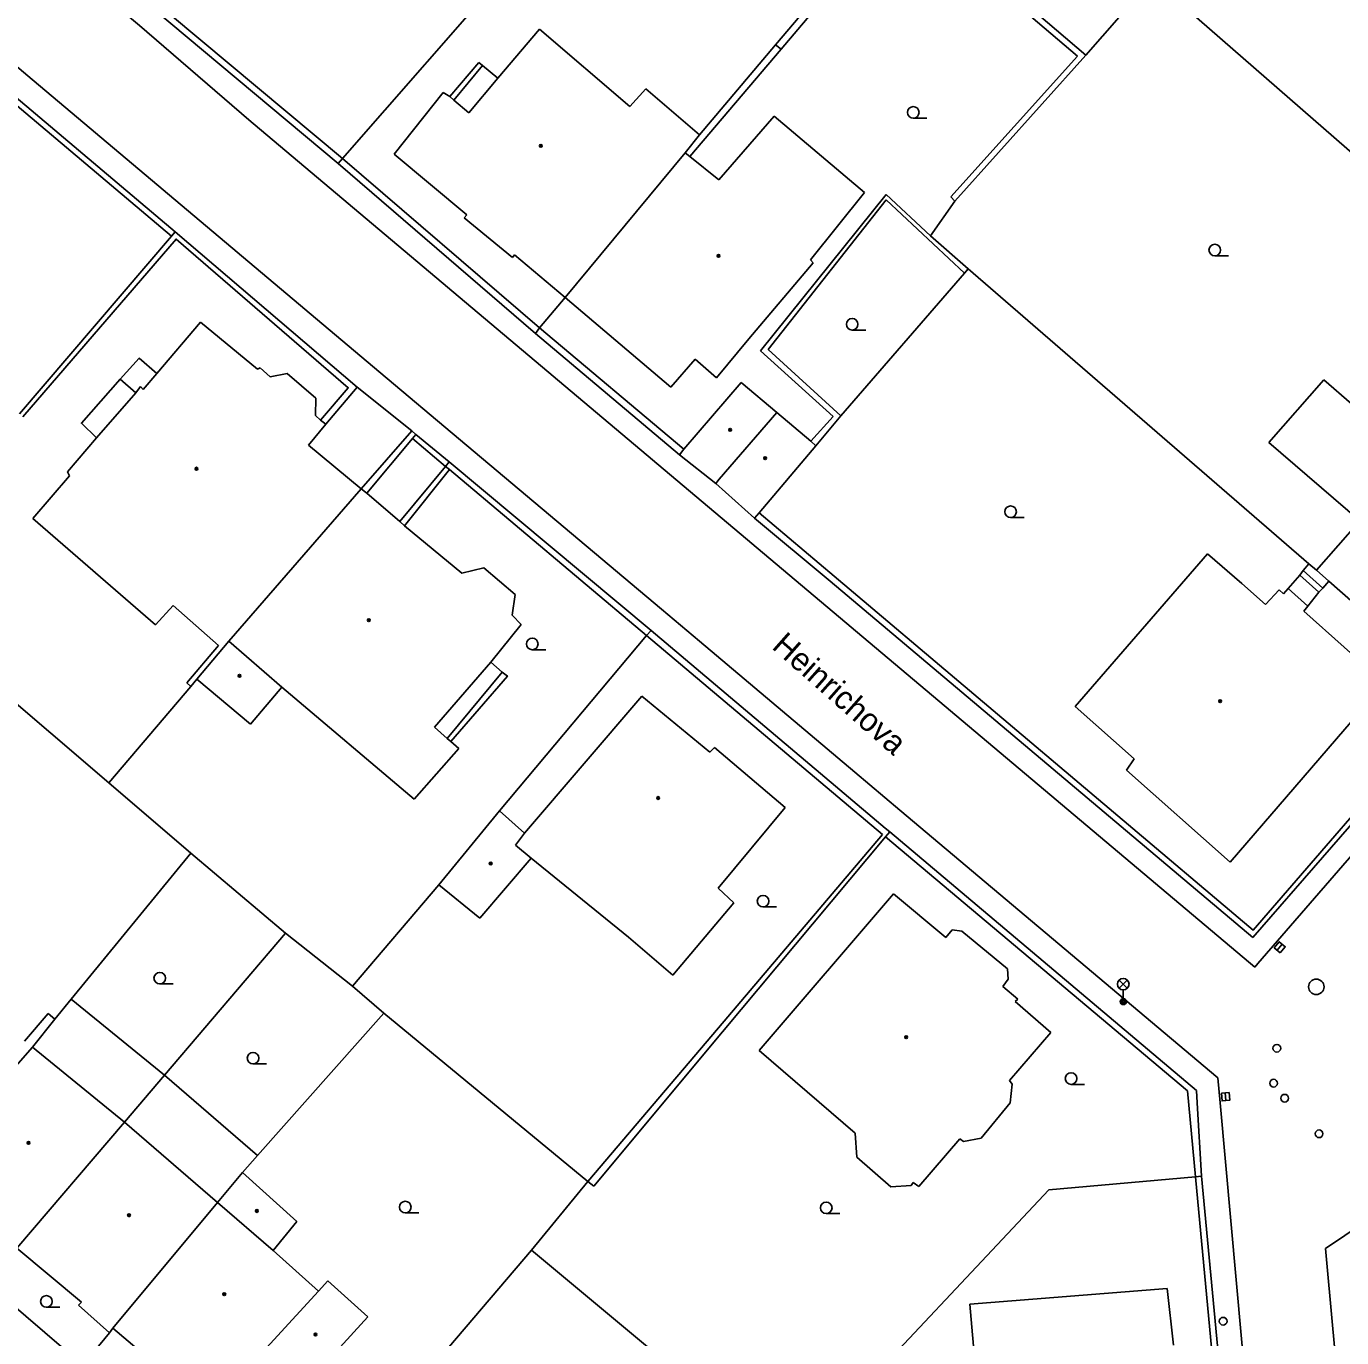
# Model space of a CAD drawing. Extents: x -600309 to -598967, y -1161267 to -1160292.
# Drawn here: x -599601 to -599515.9, y -1160430.9 to -1160346.1 of the extents above; entities that cross this region are included whole.
import ezdxf

# ---------------------------------------------------------------- set-up
doc = ezdxf.new("R2010")
doc.units = 0
for name, color, linetype in [('Level 10', 7, 'Continuous'), ('Level 11', 7, 'Continuous'), ('Level 27', 7, 'Continuous'), ('Level 28', 7, 'Continuous'), ('Level 33', 7, 'Continuous'), ('Level 36', 7, 'Continuous'), ('Level 39', 7, 'Continuous'), ('Level 49', 7, 'Continuous'), ('Level 5', 7, 'Continuous'), ('Level 51', 7, 'Continuous'), ('Level 7', 7, 'Continuous'), ('Level 8', 7, 'Continuous')]:
    doc.layers.add(name, color=color, linetype=linetype)

msp = doc.modelspace()

# ---------------------------------------------------------------- linework, layer by layer
at = {"layer": 'Level 10'}
for points in [[(-599445.15, -1160318.73), (-599446.03, -1160319.75), (-599467.26, -1160344.33), (-599477.61, -1160356.27), (-599481, -1160360.18), (-599484.94, -1160364.73), (-599489.27, -1160369.71), (-599492.72, -1160373.69), (-599495.41, -1160376.79), (-599504.74, -1160387.55), (-599521.36, -1160406.71), (-599521.57, -1160406.95)], [(-599618.2199, -1160325.36), (-599605.71, -1160335.98), (-599593.6599, -1160346.07), (-599586.6, -1160352.17), (-599521.57, -1160406.95)], [(-599547.41, -1160394.35), (-599557.46, -1160385.89), (-599559.92, -1160383.82), (-599572.5, -1160373.22), (-599578.59, -1160368.09), (-599600.88, -1160349.32), (-599610.2, -1160341.43), (-599622.77, -1160330.79)], [(-599544.51, -1160396.8), (-599547.41, -1160394.35)], [(-599523.95, -1160414.11), (-599544.51, -1160396.8)], [(-599523.95, -1160414.11), (-599523.8, -1160415.74), (-599516.58, -1160495.61)], [(-599512.07, -1160421.82), (-599517, -1160425.14)], [(-599509.6599, -1160505.14), (-599516.89, -1160426.34), (-599517, -1160425.14)]]:
    msp.add_lwpolyline(points, dxfattribs=at)
at = {"layer": 'Level 11'}
for points in [[(-599573.61, -1160350.6599), (-599571.7199, -1160348.4699)], [(-599571.49, -1160348.65), (-599573.35, -1160350.9)], [(-599571.7199, -1160348.4699), (-599571.49, -1160348.65)], [(-599571.49, -1160348.65), (-599570.49, -1160349.48)], [(-599594.9, -1160368.94), (-599593.69, -1160367.59), (-599592.55, -1160368.58)], [(-599596.43, -1160372.74), (-599597.4099, -1160371.79), (-599594.9, -1160368.94)], [(-599594.9, -1160368.94), (-599593.89, -1160369.82)], [(-599576.01, -1160372.77), (-599573.89, -1160374.58)], [(-599573.89, -1160374.58), (-599576.83, -1160378.14)], [(-599576.53, -1160378.43), (-599573.62, -1160374.78)], [(-599514.78, -1160378.11), (-599517.57, -1160381.3)], [(-599518.44, -1160381.31), (-599518.6599, -1160381.62)], [(-599518.07, -1160380.88), (-599518.44, -1160381.31)], [(-599518.44, -1160381.31), (-599517.1599, -1160382.46)], [(-599518.6599, -1160381.62), (-599519.4, -1160382.4699)], [(-599517.42, -1160382.7199), (-599518.6599, -1160381.62)], [(-599517.42, -1160382.7199), (-599517.1599, -1160382.46)], [(-599517.1599, -1160382.46), (-599516.78, -1160381.99)], [(-599518.13, -1160383.62), (-599517.42, -1160382.7199)], [(-599570.2199, -1160387.88), (-599570.94, -1160387.23)], [(-599573.78, -1160392.17), (-599570.2199, -1160387.88)], [(-599573.53, -1160392.36), (-599569.88, -1160388.14), (-599570.2199, -1160387.88)], [(-599592.05, -1160413.94), (-599598.08, -1160409.02)], [(-599586.03, -1160419.13), (-599592.05, -1160413.94)]]:
    msp.add_lwpolyline(points, dxfattribs=at)
at = {"layer": 'Level 27'}
for p, q in [((-599520.1107, -1160405.8615), (-599519.7893, -1160405.4785)), ((-599523.4718, -1160415.091), (-599523.4282, -1160415.589))]:
    msp.add_line(p, q, dxfattribs=at)
for points in [[(-599519.9192, -1160406.0222), (-599519.5978, -1160405.6392), (-599519.9808, -1160405.3178), (-599520.3022, -1160405.7008)], [(-599523.7209, -1160415.1128), (-599523.6772, -1160415.6109), (-599523.1791, -1160415.5672), (-599523.2228, -1160415.0691)]]:
    msp.add_lwpolyline(points, close=True, dxfattribs=at)
msp.add_circle((-599517.59, -1160408.23), 0.5, dxfattribs=at)
at = {"layer": 'Level 28'}
for centre in [(-599520.14, -1160412.2), (-599520.35, -1160414.46), (-599519.63, -1160415.43), (-599517.4099, -1160417.73), (-599523.61, -1160429.85)]:
    msp.add_circle(centre, 0.25, dxfattribs=at)
at = {"layer": 'Level 33'}
for p, q in [((-599530.335, -1160408.32), (-599529.805, -1160407.79)), ((-599530.335, -1160407.79), (-599529.805, -1160408.32)), ((-599530.07, -1160408.43), (-599530.07, -1160409.18))]:
    msp.add_line(p, q, dxfattribs=at)
for centre, radius in [((-599530.07, -1160408.055), 0.375), ((-599530.07, -1160409.18), 0.2), ((-599530.07, -1160409.18), 0.1445), ((-599530.07, -1160409.18), 0.0876)]:
    msp.add_circle(centre, radius, dxfattribs=at)
at = {"layer": 'Level 36'}
for p, q in [((-599543.64, -1160352.065), (-599542.765, -1160352.065)), ((-599524.15, -1160360.965), (-599523.275, -1160360.965)), ((-599547.59, -1160365.765), (-599546.715, -1160365.765)), ((-599537.35, -1160377.885), (-599536.475, -1160377.885)), ((-599568.27, -1160386.435), (-599567.395, -1160386.435)), ((-599553.35, -1160403.065), (-599552.475, -1160403.065)), ((-599592.35, -1160408.045), (-599591.475, -1160408.045)), ((-599586.32, -1160413.215), (-599585.445, -1160413.215)), ((-599533.44, -1160414.5349), (-599532.565, -1160414.5349)), ((-599576.48, -1160422.8449), (-599575.605, -1160422.8449)), ((-599549.27, -1160422.895), (-599548.395, -1160422.895)), ((-599599.68, -1160428.945), (-599598.805, -1160428.945))]:
    msp.add_line(p, q, dxfattribs=at)
for centre in [(-599543.6401, -1160351.6899), (-599524.1501, -1160360.5899), (-599547.5901, -1160365.3899), (-599537.3501, -1160377.5099), (-599568.2701, -1160386.0599), (-599553.3501, -1160402.6899), (-599592.3501, -1160407.6699), (-599586.3201, -1160412.8399), (-599533.4401, -1160414.1598), (-599576.4801, -1160422.4698), (-599549.2701, -1160422.5199), (-599599.6801, -1160428.5699)]:
    msp.add_circle(centre, 0.375, dxfattribs=at)
at = {"layer": 'Level 39'}
for centre, radius in [((-599567.7199, -1160353.86), 0.09), ((-599567.7199, -1160353.86), 0.0398), ((-599556.23, -1160360.9699), 0.09), ((-599556.23, -1160360.9699), 0.0398), ((-599555.48, -1160372.21), 0.09), ((-599555.48, -1160372.21), 0.0398), ((-599553.2199, -1160374.05), 0.09), ((-599589.98, -1160374.73), 0.09), ((-599589.98, -1160374.73), 0.0398), ((-599553.2199, -1160374.05), 0.0398), ((-599578.84, -1160384.52), 0.09), ((-599578.84, -1160384.52), 0.0398), ((-599587.19, -1160388.12), 0.09), ((-599587.19, -1160388.12), 0.0398), ((-599523.81, -1160389.76), 0.09), ((-599523.81, -1160389.76), 0.0398), ((-599560.13, -1160396.02), 0.09), ((-599560.13, -1160396.02), 0.0398), ((-599570.96, -1160400.26), 0.09), ((-599570.96, -1160400.26), 0.0398), ((-599544.1, -1160411.49), 0.09), ((-599544.1, -1160411.49), 0.0398), ((-599600.83, -1160418.32), 0.09), ((-599600.83, -1160418.32), 0.0398), ((-599594.34, -1160423), 0.09), ((-599594.34, -1160423), 0.0398), ((-599586.07, -1160422.7199), 0.09), ((-599586.07, -1160422.7199), 0.0398), ((-599588.18, -1160428.1), 0.09), ((-599588.18, -1160428.1), 0.0398), ((-599582.29, -1160430.71), 0.09), ((-599582.29, -1160430.71), 0.0398)]:
    msp.add_circle(centre, radius, dxfattribs=at)
at = {"layer": 'Level 5'}
for points in [[(-599570.49, -1160349.48), (-599567.81, -1160346.3)], [(-599567.81, -1160346.3), (-599561.9699, -1160351.32)], [(-599572.37, -1160351.73), (-599570.49, -1160349.48)], [(-599577.19, -1160354.4), (-599574.04, -1160350.4)], [(-599574.04, -1160350.4), (-599573.61, -1160350.6599)], [(-599573.61, -1160350.6599), (-599573.35, -1160350.9)], [(-599573.35, -1160350.9), (-599572.37, -1160351.73)], [(-599561.9699, -1160351.32), (-599560.94, -1160350.1599)], [(-599560.94, -1160350.1599), (-599557.46, -1160353.15)], [(-599556.2, -1160356.05), (-599552.63, -1160351.94)], [(-599552.63, -1160351.94), (-599546.79, -1160356.87)], [(-599557.46, -1160353.15), (-599558.39, -1160354.3)], [(-599572.49, -1160358.32), (-599577.19, -1160354.4)], [(-599558.39, -1160354.3), (-599566.14, -1160363.6599)], [(-599558.39, -1160354.3), (-599558.09, -1160354.54)], [(-599558.09, -1160354.54), (-599556.2, -1160356.05)], [(-599546.79, -1160356.87), (-599550.28, -1160361.23)], [(-599572.68, -1160358.51), (-599572.49, -1160358.32)], [(-599569.55, -1160361.08), (-599572.68, -1160358.51)], [(-599569.4099, -1160360.9099), (-599569.55, -1160361.08)], [(-599566.14, -1160363.6599), (-599569.4099, -1160360.9099)], [(-599550.12, -1160361.4099), (-599554.28, -1160366.33)], [(-599550.28, -1160361.23), (-599550.12, -1160361.4099)], [(-599559.32, -1160369.45), (-599566.14, -1160363.6599)], [(-599592.55, -1160368.58), (-599589.7199, -1160365.26)], [(-599589.7199, -1160365.26), (-599586.03, -1160368.29)], [(-599554.28, -1160366.33), (-599556.36, -1160368.85)], [(-599557.73, -1160367.65), (-599559.32, -1160369.45)], [(-599556.36, -1160368.85), (-599557.73, -1160367.65)], [(-599593.42, -1160369.6), (-599592.55, -1160368.58)], [(-599586.03, -1160368.29), (-599585.87, -1160368.2)], [(-599585.87, -1160368.2), (-599585.2199, -1160368.79)], [(-599585.2199, -1160368.79), (-599584.11, -1160368.57)], [(-599584.11, -1160368.57), (-599582.27, -1160370.17)], [(-599593.89, -1160369.82), (-599593.59, -1160369.42)], [(-599593.59, -1160369.42), (-599593.42, -1160369.6)], [(-599558.48, -1160373.4699), (-599554.76, -1160369.15)], [(-599554.76, -1160369.15), (-599552.4699, -1160371.1)], [(-599520.6599, -1160373.04), (-599517.1, -1160368.99)], [(-599517.1, -1160368.99), (-599515.32, -1160370.53)], [(-599596.43, -1160372.74), (-599593.89, -1160369.82)], [(-599582.27, -1160370.17), (-599582.28, -1160371.29)], [(-599582.28, -1160371.29), (-599581.96, -1160371.59)], [(-599556.19, -1160375.4), (-599552.4699, -1160371.1)], [(-599552.4699, -1160371.1), (-599550.27, -1160372.95)], [(-599581.61, -1160371.85), (-599582.74, -1160373.21)], [(-599581.96, -1160371.59), (-599581.61, -1160371.85)], [(-599598.31, -1160374.94), (-599596.43, -1160372.74)], [(-599550.27, -1160372.95), (-599549.94, -1160373.25)], [(-599514.78, -1160378.11), (-599520.6599, -1160373.04)], [(-599582.74, -1160373.21), (-599579.33, -1160376.04)], [(-599558.75, -1160373.84), (-599558.48, -1160373.4699)], [(-599556.4099, -1160375.68), (-599558.75, -1160373.84)], [(-599549.94, -1160373.25), (-599553.61, -1160377.59)], [(-599600.55, -1160377.94), (-599598.18, -1160375.18)], [(-599598.18, -1160375.18), (-599598.31, -1160374.94)], [(-599556.4099, -1160375.68), (-599556.19, -1160375.4)], [(-599587.88, -1160385.89), (-599579.33, -1160376.04)], [(-599579.33, -1160376.04), (-599578.9699, -1160376.32)], [(-599578.9699, -1160376.32), (-599576.83, -1160378.14)], [(-599553.9, -1160377.93), (-599556.4099, -1160375.68)], [(-599592.62, -1160384.83), (-599600.55, -1160377.94)], [(-599576.83, -1160378.14), (-599576.53, -1160378.43)], [(-599553.61, -1160377.59), (-599553.9, -1160377.93)], [(-599576.53, -1160378.43), (-599572.82, -1160381.49)], [(-599533.17, -1160390.11), (-599524.62, -1160380.24)], [(-599524.62, -1160380.24), (-599522.4, -1160382.15)], [(-599572.82, -1160381.49), (-599571.4, -1160381.14)], [(-599571.4, -1160381.14), (-599569.37, -1160382.86)], [(-599522.4, -1160382.15), (-599520.88, -1160383.5)], [(-599519.7, -1160382.82), (-599519.4, -1160382.4699)], [(-599519.4, -1160382.4699), (-599518.13, -1160383.62)], [(-599569.37, -1160382.86), (-599569.58, -1160384.19)], [(-599520, -1160382.57), (-599520.88, -1160383.5)], [(-599520, -1160382.57), (-599519.7, -1160382.82)], [(-599591.48, -1160383.57), (-599592.62, -1160384.83)], [(-599588.55, -1160386.1599), (-599591.48, -1160383.57)], [(-599518.13, -1160383.62), (-599518.39, -1160383.95)], [(-599518.39, -1160383.95), (-599513.17, -1160388.6)], [(-599568.98, -1160384.81), (-599570.94, -1160387.23)], [(-599569.58, -1160384.19), (-599568.98, -1160384.81)], [(-599590.6, -1160388.58), (-599588.55, -1160386.1599)], [(-599587.88, -1160385.89), (-599589.96, -1160388.34)], [(-599584.46, -1160388.85), (-599587.88, -1160385.89)], [(-599570.94, -1160387.23), (-599574.6, -1160391.45)], [(-599589.96, -1160388.34), (-599590.35, -1160388.81)], [(-599586.49, -1160391.24), (-599589.96, -1160388.34)], [(-599590.35, -1160388.81), (-599590.6, -1160388.58)], [(-599584.46, -1160388.85), (-599586.49, -1160391.24)], [(-599575.9099, -1160396.09), (-599584.46, -1160388.85)], [(-599513.17, -1160388.6), (-599523.15, -1160400.1599)], [(-599568.78, -1160398.3), (-599561.18, -1160389.43)], [(-599561.18, -1160389.43), (-599556.79, -1160393.06)], [(-599529.36, -1160393.49), (-599533.17, -1160390.11)], [(-599574.6, -1160391.45), (-599573.78, -1160392.17)], [(-599573.78, -1160392.17), (-599573.53, -1160392.36)], [(-599573.53, -1160392.36), (-599573.01, -1160392.81)], [(-599573.01, -1160392.81), (-599575.9099, -1160396.09)], [(-599556.79, -1160393.06), (-599556.49, -1160392.76)], [(-599556.49, -1160392.76), (-599551.92, -1160396.64)], [(-599529.85, -1160394.23), (-599529.36, -1160393.49)], [(-599523.15, -1160400.1599), (-599529.85, -1160394.23)], [(-599574.31, -1160401.63), (-599570.38, -1160396.86)], [(-599570.38, -1160396.86), (-599568.78, -1160398.3)], [(-599551.92, -1160396.64), (-599556.26, -1160401.86)], [(-599568.78, -1160398.3), (-599569.36, -1160399.08)], [(-599569.36, -1160399.08), (-599568.34, -1160399.92)], [(-599568.34, -1160399.92), (-599571.67, -1160403.79)], [(-599562.06, -1160405.01), (-599568.34, -1160399.92)], [(-599571.67, -1160403.79), (-599574.31, -1160401.63)], [(-599556.26, -1160401.86), (-599555.24, -1160402.79)], [(-599555.24, -1160402.79), (-599559.19, -1160407.4699)], [(-599553.61, -1160412.34), (-599544.92, -1160402.21)], [(-599544.92, -1160402.21), (-599541.54, -1160405.04)], [(-599541.54, -1160405.04), (-599541.13, -1160404.54)], [(-599541.13, -1160404.54), (-599540.5, -1160404.62)], [(-599559.19, -1160407.4699), (-599562.06, -1160405.01)], [(-599540.5, -1160404.62), (-599537.55, -1160407.07)], [(-599537.55, -1160407.07), (-599537.51, -1160407.73)], [(-599537.51, -1160407.73), (-599537.86, -1160408.2)], [(-599537.86, -1160408.2), (-599536.89, -1160409.03)], [(-599536.89, -1160409.03), (-599537.05, -1160409.17)], [(-599537.05, -1160409.17), (-599534.74, -1160411.19)], [(-599601.1, -1160411.75), (-599599.56, -1160409.95)], [(-599599.14, -1160410.31), (-599600.57, -1160412.14)], [(-599599.56, -1160409.95), (-599599.14, -1160410.31)], [(-599534.74, -1160411.19), (-599537.42, -1160414.28)], [(-599600.57, -1160412.14), (-599607.59, -1160420.1)], [(-599600.57, -1160412.14), (-599594.64, -1160416.98)], [(-599547.4, -1160417.68), (-599553.61, -1160412.34)], [(-599537.42, -1160414.28), (-599537.24, -1160414.52)], [(-599537.24, -1160414.52), (-599537.37, -1160415.7199)], [(-599537.37, -1160415.7199), (-599539.26, -1160418.01)], [(-599594.64, -1160416.98), (-599601.6, -1160425.13)], [(-599594.64, -1160416.98), (-599588.61, -1160422.17)], [(-599547.28, -1160419.25), (-599547.4, -1160417.68)], [(-599540.63, -1160418.05), (-599543.29, -1160421.14)], [(-599540.4, -1160418.24), (-599540.63, -1160418.05)], [(-599539.26, -1160418.01), (-599540.4, -1160418.24)], [(-599545.09, -1160421.15), (-599547.28, -1160419.25)], [(-599588.61, -1160422.17), (-599587, -1160420.23)], [(-599587, -1160420.23), (-599583.49, -1160423.4)], [(-599543.78, -1160421.07), (-599545.09, -1160421.15)], [(-599543.65, -1160420.89), (-599543.78, -1160421.07)], [(-599543.29, -1160421.14), (-599543.65, -1160420.89)], [(-599588.61, -1160422.17), (-599595.38, -1160430.3)], [(-599588.61, -1160422.17), (-599585.01, -1160425.28)], [(-599583.49, -1160423.4), (-599585.01, -1160425.28)], [(-599597.4, -1160428.62), (-599601.6, -1160425.13)], [(-599585.01, -1160425.28), (-599582.1, -1160427.9)], [(-599582.1, -1160427.9), (-599581.49, -1160427.23)], [(-599581.49, -1160427.23), (-599578.9, -1160429.56)], [(-599582.1, -1160427.9), (-599586.6599, -1160432.89)], [(-599539.98, -1160428.75), (-599527.2199, -1160427.74)], [(-599527.2199, -1160427.74), (-599526.81, -1160431.39)], [(-599597.61, -1160428.82), (-599597.4, -1160428.62)], [(-599595.59, -1160430.61), (-599597.61, -1160428.82)], [(-599538.85, -1160441.85), (-599539.98, -1160428.75)], [(-599584.07, -1160435.23), (-599578.9, -1160429.56)], [(-599595.38, -1160430.3), (-599595.59, -1160430.61)], [(-599589.13, -1160435.6), (-599595.38, -1160430.3)]]:
    msp.add_lwpolyline(points, dxfattribs=at)
at = {"layer": 'Level 51'}
for points in [[(-599544.7, -1160338.08), (-599552.54, -1160347.33)], [(-599532.48, -1160348), (-599544.45, -1160337.78)], [(-599552.19, -1160347.6), (-599544.38, -1160338.38)], [(-599544.38, -1160338.38), (-599533.03, -1160348.05)], [(-599528.17, -1160343.05), (-599532.48, -1160348)], [(-599528.17, -1160343.05), (-599511.94, -1160357.24)], [(-599558.09, -1160354.54), (-599552.19, -1160347.6)], [(-599552.54, -1160347.33), (-599557.46, -1160353.15)], [(-599552.19, -1160347.6), (-599552.54, -1160347.33)], [(-599533.03, -1160348.05), (-599541.2199, -1160357.1599)], [(-599532.48, -1160348), (-599540.95, -1160357.43)], [(-599545.4, -1160356.99), (-599553.52, -1160367.1)], [(-599553.03, -1160367.03), (-599545.39, -1160357.35)], [(-599542.53, -1160359.68), (-599545.4, -1160356.99)], [(-599545.39, -1160357.35), (-599540.33, -1160362.08)], [(-599540.95, -1160357.43), (-599542.53, -1160359.68)], [(-599540.95, -1160357.43), (-599541.2199, -1160357.1599)], [(-599542.53, -1160359.68), (-599540.1, -1160361.81)], [(-599540.1, -1160361.81), (-599540.33, -1160362.08)], [(-599540.1, -1160361.81), (-599518.07, -1160380.88)], [(-599540.33, -1160362.08), (-599548.32, -1160371.31)], [(-599553.52, -1160367.1), (-599548.82, -1160371.35)], [(-599548.32, -1160371.31), (-599553.03, -1160367.03)], [(-599548.82, -1160371.35), (-599550.27, -1160372.95)], [(-599548.32, -1160371.31), (-599549.94, -1160373.25)], [(-599595.65, -1160395.03), (-599603.17, -1160388.62)], [(-599590.35, -1160388.81), (-599595.65, -1160395.03)], [(-599595.65, -1160395.03), (-599590.35, -1160399.59)], [(-599590.35, -1160399.59), (-599598.08, -1160409.02), (-599599.14, -1160410.31)], [(-599590.35, -1160399.59), (-599584.23, -1160404.76)], [(-599574.31, -1160401.63), (-599579.89, -1160408.19)], [(-599584.23, -1160404.76), (-599592.05, -1160413.94), (-599594.64, -1160416.98)], [(-599584.23, -1160404.76), (-599579.89, -1160408.19)], [(-599579.89, -1160408.19), (-599577.87, -1160409.94)], [(-599577.87, -1160409.94), (-599586.03, -1160419.13), (-599587, -1160420.23)], [(-599564.67, -1160420.81), (-599577.87, -1160409.94)], [(-599556.23, -1160410.87), (-599564.67, -1160420.81)], [(-599564.3, -1160421.12), (-599555.9699, -1160411.14)], [(-599568.33, -1160425.25), (-599564.67, -1160420.81)], [(-599564.67, -1160420.81), (-599564.3, -1160421.12)], [(-599549.26, -1160436.6599), (-599534.87, -1160421.35)], [(-599575.28, -1160433.43), (-599568.33, -1160425.25)], [(-599551.77, -1160439.05), (-599568.33, -1160425.25)]]:
    msp.add_lwpolyline(points, dxfattribs=at)
at = {"layer": 'Level 7'}
for points in [[(-599580.82, -1160355), (-599599.29, -1160339.53)], [(-599580.53, -1160354.68), (-599598.99, -1160339.24)], [(-599569.75, -1160342.32), (-599580.53, -1160354.68)], [(-599591.35, -1160359.4099), (-599606.6599, -1160346.5)], [(-599606.84, -1160346.83), (-599591.59, -1160359.69)], [(-599580.53, -1160354.68), (-599580.82, -1160355)], [(-599568.06, -1160365.99), (-599580.82, -1160355)], [(-599567.8, -1160365.63), (-599580.53, -1160354.68)], [(-599591.35, -1160359.4099), (-599591.59, -1160359.69)], [(-599579.58, -1160369.45), (-599591.35, -1160359.4099)], [(-599591.59, -1160359.69), (-599601.42, -1160371.19)], [(-599601.21, -1160371.37), (-599591.3, -1160359.88), (-599580.17, -1160369.49), (-599581.96, -1160371.59)], [(-599566.14, -1160363.6599), (-599567.8, -1160365.63)], [(-599567.8, -1160365.63), (-599568.06, -1160365.99)], [(-599558.75, -1160373.84), (-599568.06, -1160365.99)], [(-599558.48, -1160373.4699), (-599567.8, -1160365.63)], [(-599581.61, -1160371.85), (-599579.58, -1160369.45)], [(-599576.05, -1160372.29), (-599579.33, -1160376.04)], [(-599578.9699, -1160376.32), (-599576.01, -1160372.77)], [(-599575.79, -1160372.51), (-599576.05, -1160372.29)], [(-599575.79, -1160372.51), (-599576.01, -1160372.77)], [(-599573.65, -1160374.29), (-599573.89, -1160374.58)], [(-599573.89, -1160374.58), (-599573.62, -1160374.78)], [(-599560.59, -1160385.19), (-599573.65, -1160374.29)], [(-599573.62, -1160374.78), (-599560.89, -1160385.52)], [(-599521.7, -1160405.04), (-599549.01, -1160382), (-599553.9, -1160377.93)], [(-599508.46, -1160389.3), (-599510.15, -1160391.25), (-599521.68, -1160404.57), (-599548.75, -1160381.67), (-599553.61, -1160377.59)], [(-599518.07, -1160380.88), (-599517.57, -1160381.3)], [(-599517.57, -1160381.3), (-599516.78, -1160381.99)], [(-599516.78, -1160381.99), (-599508.46, -1160389.3)], [(-599560.89, -1160385.52), (-599570.38, -1160396.86)], [(-599560.59, -1160385.19), (-599560.89, -1160385.52)], [(-599560.89, -1160385.52), (-599545.63, -1160398.37)], [(-599545.1599, -1160398.21), (-599545.46, -1160397.96), (-599548.38, -1160395.49), (-599560.59, -1160385.19)], [(-599508.19, -1160389.53), (-599521.7, -1160405.04)], [(-599545.63, -1160398.37), (-599556.23, -1160410.87)], [(-599555.9699, -1160411.14), (-599545.43, -1160398.54)], [(-599545.43, -1160398.54), (-599545.1599, -1160398.21)], [(-599545.43, -1160398.54), (-599525.9099, -1160414.95)], [(-599545.1599, -1160398.21), (-599525.33, -1160414.93)], [(-599525.9099, -1160414.95), (-599525.39, -1160420.51)], [(-599525.33, -1160414.93), (-599525.28, -1160415.74), (-599525.02, -1160420.4699)], [(-599534.87, -1160421.35), (-599525.39, -1160420.51)], [(-599525.39, -1160420.51), (-599525.02, -1160420.4699)], [(-599525.39, -1160420.51), (-599521.7, -1160460.07)], [(-599525.02, -1160420.4699), (-599521.28, -1160460.02)], [(-599597.32, -1160432.69), (-599603.49, -1160427.42)], [(-599595.59, -1160430.61), (-599597.32, -1160432.69)]]:
    msp.add_lwpolyline(points, dxfattribs=at)
at = {"layer": 'Level 8'}
for points in [[(-599576.05, -1160372.29), (-599579.58, -1160369.45)], [(-599573.65, -1160374.29), (-599575.79, -1160372.51)]]:
    msp.add_lwpolyline(points, dxfattribs=at)

# ---------------------------------------------------------------- texts
at = {"layer": 'Level 49'}
msp.add_text('Heinrichova', height=1.5, rotation=318.54, dxfattribs=at).set_placement((-599552.85, -1160386.31))

doc.saveas('drawing.dxf')
